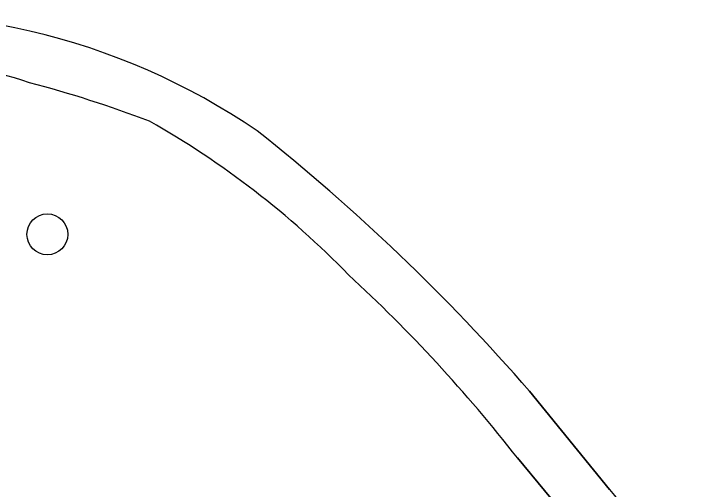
# Model space of a CAD drawing. Extents: x 160554 to 161248, y 385329 to 386506.
# Drawn here: x 160962.27 to 160978.56, y 386248.17 to 386259.57 of the extents above; entities that cross this region are included whole.
import ezdxf

# ---------------------------------------------------------------- set-up
doc = ezdxf.new("R2010")
doc.units = 0
for name, color, linetype in [('IMGEO_Boom', 7, 'Continuous'), ('IMGEO_Groenvoorziening', 7, 'Continuous'), ('IMGEO_Voetpad_open', 7, 'Continuous')]:
    doc.layers.add(name, color=color, linetype=linetype)

msp = doc.modelspace()

# ---------------------------------------------------------------- linework, layer by layer
at = {"layer": 'IMGEO_Boom'}
msp.add_circle((160963.078, 386254.28), 0.489, dxfattribs=at)
at = {"layer": 'IMGEO_Groenvoorziening'}
for points in [[(160974.634, 386250.521), (160976.549, 386248.171)], [(160976.288, 386246.578), (160974.342, 386248.925)]]:
    msp.add_lwpolyline(points, dxfattribs=at)
for centre, radius, start, end in [((160959.006, 386243.419), 16.147, 55.6958, 98.1408), ((160959.118, 386247.276), 11.206, 71.6327, 102.4821), ((160955.475, 386230.557), 28.279, 69.1823, 75.3037), ((160954.936, 386238.325), 21.46, 44.2978, 60.4328), ((160937.624, 386218.319), 49.059, 41.0262, 51.5856), ((160945.429, 386226.313), 36.705, 38.028, 47.355), ((160993.388, 386261.342), 21.378, 218.0309, 226.0798)]:
    msp.add_arc(centre, radius, start, end, dxfattribs=at)
at = {"layer": 'IMGEO_Voetpad_open'}
for points in [[(160976.549, 386248.171), (160974.634, 386250.521)], [(160974.342, 386248.925), (160976.288, 386246.578)]]:
    msp.add_lwpolyline(points, dxfattribs=at)
for centre, radius, start, end in [((160959.006, 386243.419), 16.147, 55.6958, 98.1408), ((160959.118, 386247.276), 11.206, 71.6327, 102.4821), ((160955.475, 386230.557), 28.279, 69.1823, 75.3037), ((160954.936, 386238.325), 21.46, 44.2978, 60.4328), ((160937.624, 386218.319), 49.059, 41.0262, 51.5856), ((160945.429, 386226.313), 36.705, 38.028, 47.355), ((160993.388, 386261.342), 21.378, 218.0309, 226.0798)]:
    msp.add_arc(centre, radius, start, end, dxfattribs=at)

doc.saveas('drawing.dxf')
